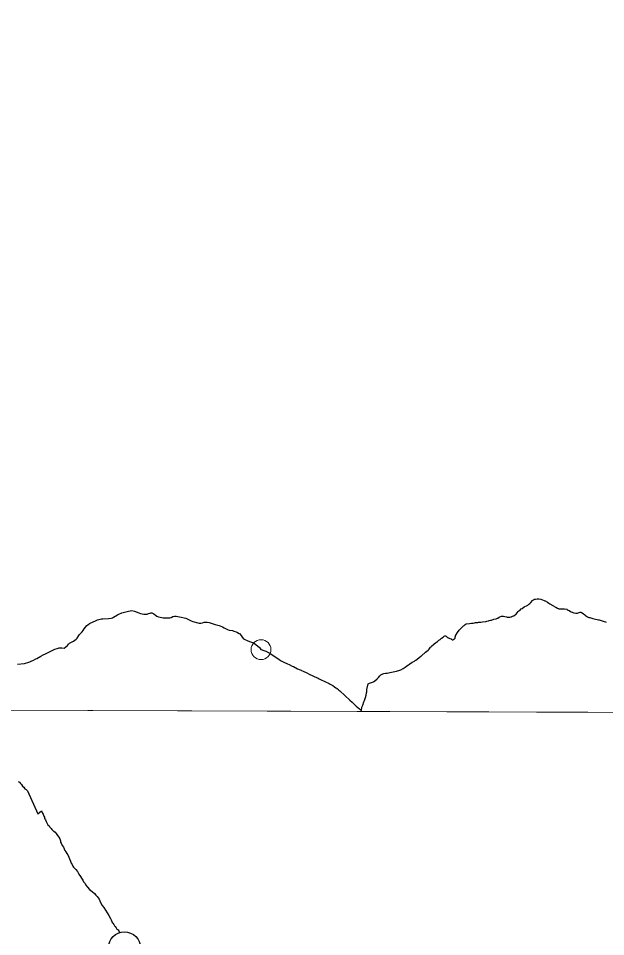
# Model space of a CAD drawing. Extents: x -1643653 to 4543381, y 1624270 to 13878484.
# Drawn here: x 589726 to 592680, y 8908816 to 8913437 of the extents above; entities that cross this region are included whole.
import ezdxf

# ---------------------------------------------------------------- set-up
doc = ezdxf.new("R2010")
doc.units = 0
doc.header["$LTSCALE"] = 200
doc.header["$PDMODE"] = 32
doc.header["$PDSIZE"] = 100
doc.layers.add('6', color=7, linetype='Continuous', lineweight=13)
doc.layers.add('60', color=7, linetype='Continuous', lineweight=13)

msp = doc.modelspace()

# ---------------------------------------------------------------- linework, layer by layer
at = {"layer": '6'}
msp.add_line((574653.9, 8910009.3), (626625.7, 8909822.1), dxfattribs=at)
at = {"layer": '6', "lineweight": 25}
for points in [[(592156, 8910428.2), (592159.6, 8910428.8), (592166.4, 8910428.3), (592173.2, 8910427.1), (592180.4, 8910425.1), (592183.8, 8910423.8), (592187.2, 8910423.8), (592190.4, 8910423.4), (592197.2, 8910424), (592206.1, 8910425.9), (592206.9, 8910426.6), (592208.9, 8910427.4), (592210.6, 8910428.4), (592217.1, 8910430.9), (592217.1, 8910430.9), (592226.1, 8910436.7), (592228.8, 8910439.1), (592240, 8910452.3), (592243.2, 8910455.1), (592247.7, 8910458.2), (592255.5, 8910465), (592258.9, 8910467.2), (592269.3, 8910475.5), (592272.6, 8910477.5), (592282.3, 8910481.6), (592288.9, 8910484.9), (592293.8, 8910488.6), (592297.6, 8910492), (592302.5, 8910498.4), (592311.1, 8910507.6), (592313.3, 8910508.8), (592316.1, 8910511.1), (592322.4, 8910514.4), (592326, 8910515), (592335.8, 8910516.2), (592343.1, 8910516.7), (592352.8, 8910515), (592361.9, 8910511.4)], [(592361.9, 8910511.4), (592370.9, 8910507.9), (592373.7, 8910506.6), (592375.1, 8910505.3), (592386.5, 8910499.1), (592394.3, 8910493.7), (592398.3, 8910491.7), (592413.3, 8910482.7), (592417.3, 8910480.7), (592421.5, 8910478), (592429.5, 8910473.9), (592437, 8910469.4), (592440.3, 8910467.7), (592443.8, 8910466.5), (592452, 8910465.3), (592468.3, 8910465.8), (592472.5, 8910465.6), (592484, 8910463.8), (592485.5, 8910463.1), (592486.8, 8910462.8), (592491.9, 8910459.8), (592495.7, 8910457.1), (592503.2, 8910453.1), (592514.6, 8910447.8), (592519.5, 8910446.2), (592530.1, 8910444.3), (592534.1, 8910444.3), (592537.9, 8910444.7), (592542.2, 8910445.8), (592546.4, 8910447.4), (592550.7, 8910448.3), (592555, 8910448.5), (592559, 8910447.9), (592567, 8910442), (592574.4, 8910435.5), (592578.9, 8910432.2), (592583.9, 8910429.1), (592587.9, 8910426.3), (592595.1, 8910422.9), (592599.3, 8910421.5), (592614.8, 8910417.3), (592621.2, 8910415.9)], [(590057.3, 8910365.5), (590070.6, 8910381.6), (590075.5, 8910386), (590083.6, 8910391.2), (590116.6, 8910407.9), (590123.5, 8910410.5), (590130, 8910412.5), (590137.4, 8910413.9), (590144, 8910414.7), (590151, 8910415.2), (590178.5, 8910417.2), (590192.1, 8910418.8), (590198.5, 8910420.8), (590204.8, 8910424.1), (590224.6, 8910436.3), (590231.2, 8910439.7), (590245.4, 8910445.3), (590272.3, 8910452.2), (590279.7, 8910453.8), (590287.2, 8910455.8), (590294.4, 8910456.9)], [(590294.4, 8910456.9), (590310.1, 8910454.7), (590332.2, 8910445.5), (590339.8, 8910443.1), (590357.1, 8910439.1), (590364.4, 8910438.3), (590372.9, 8910439.5), (590380.8, 8910442.2), (590388.9, 8910444.2), (590391.6, 8910445.4), (590397.2, 8910445.2), (590407.4, 8910440.6), (590415.9, 8910434), (590422.7, 8910429.4), (590430.4, 8910426.4), (590446.6, 8910422), (590454.5, 8910420.6), (590462.8, 8910420.1), (590470.5, 8910420.1), (590486.9, 8910420.9), (590495, 8910422.9), (590503.3, 8910426.5), (590511.2, 8910428.3), (590519.5, 8910428.9), (590527.6, 8910428), (590535.7, 8910426), (590543.8, 8910423.4), (590560, 8910421), (590568.1, 8910419), (590577.9, 8910414.6), (590587.5, 8910408.8), (590595.5, 8910405.2), (590603.8, 8910402.2), (590627.7, 8910395.1), (590635.1, 8910393.3)], [(590635.1, 8910393.3), (590636.6, 8910393.3), (590643.9, 8910393.7), (590652, 8910395.9), (590659.7, 8910397.9), (590667.5, 8910398.9), (590676.1, 8910398.3), (590684.8, 8910396.6), (590716.4, 8910387.2), (590735.3, 8910382.2), (590743.7, 8910378.8), (590752.2, 8910375.8), (590761.6, 8910371), (590770.7, 8910365.2), (590777.8, 8910361.7), (590785.9, 8910359.3), (590802.1, 8910356.5), (590810, 8910354.1), (590820.4, 8910350.3), (590827.6, 8910346.5), (590836.4, 8910342.5), (590838.6, 8910340.9), (590846.4, 8910331.1), (590851.9, 8910323.5), (590857.8, 8910314.3), (590879.3, 8910304.3), (590912.5, 8910292.4), (590939.2, 8910271.6), (590940.2, 8910270.4), (590945.8, 8910261.4), (590946.2, 8910260.6), (590946.2, 8910260.6)], [(591741, 8910220.3), (591749.8, 8910227.3), (591750.9, 8910227.9), (591751.3, 8910228.6), (591753.5, 8910230), (591773, 8910247.2), (591780.7, 8910252.6), (591787.2, 8910258.2), (591791.8, 8910263.2), (591799.2, 8910272.1), (591801.7, 8910274.7), (591804.1, 8910277.8), (591814.6, 8910287.9), (591817, 8910289), (591824.6, 8910294.1), (591829.4, 8910298.1), (591833.5, 8910301.9), (591840.2, 8910307.6), (591846.7, 8910312.2), (591853.4, 8910317.8), (591862.3, 8910323.6), (591866.7, 8910327.7), (591870, 8910329.7), (591871.6, 8910329.8), (591874.7, 8910329.6), (591877.1, 8910328.6), (591882.5, 8910323), (591884.5, 8910321.5), (591887, 8910320.3), (591890, 8910319.4), (591895.8, 8910316.6), (591901.9, 8910314.6), (591904.6, 8910313.3), (591909.6, 8910310.3), (591912, 8910310.3), (591913.3, 8910311.5), (591914.6, 8910311.8), (591916.2, 8910313.2), (591917.7, 8910313.7), (591921.9, 8910318.7), (591922.1, 8910321.1), (591922.9, 8910322.8), (591923.9, 8910328.4), (591924.7, 8910331.1), (591926, 8910334.1), (591933.8, 8910346.9), (591943, 8910358.5), (591950.5, 8910367.1), (591958.8, 8910374.7), (591964.9, 8910379.9), (591967.2, 8910382.1), (591973.7, 8910387.3), (591977.8, 8910389.9), (591995.4, 8910392.7), (592004.5, 8910393.2), (592009.7, 8910394.1), (592013.5, 8910394.4), (592019.3, 8910395.7), (592024.8, 8910396.4), (592034, 8910397), (592037.3, 8910397.8), (592040.2, 8910398.2), (592043.1, 8910398.3), (592046.3, 8910399.1), (592049.1, 8910399.1), (592052.2, 8910399.5), (592060.9, 8910399.7), (592076, 8910402.1), (592078.9, 8910402.9), (592082.1, 8910403.4), (592087.9, 8910404.8), (592090.9, 8910405.9), (592094, 8910406.4), (592099.8, 8910408), (592105.6, 8910409.3), (592108.8, 8910410.3), (592114.6, 8910411.8), (592117.5, 8910413.1), (592129.2, 8910416.2), (592134.9, 8910418.3), (592137.2, 8910419.5), (592144.6, 8910424.2), (592147.4, 8910425.7), (592156, 8910428.2)], [(592621.2, 8910415.9), (592643.8, 8910410.6), (592646.1, 8910410.1), (592646.9, 8910410.1), (592657.8, 8910406.7), (592661.5, 8910405.7), (592671.9, 8910402.2), (592678.5, 8910400.8), (592682.3, 8910399.2)], [(589720.7, 8910187.5), (589757, 8910191.4), (589778.3, 8910197), (589784.1, 8910199), (589789.8, 8910202), (589801.2, 8910207.3), (589812.9, 8910213.9), (589818.7, 8910216.5), (589838.1, 8910227.6), (589850.3, 8910233.8), (589862.3, 8910238.8), (589885.9, 8910251.1), (589896.4, 8910256.9), (589908.3, 8910262.3), (589920.4, 8910266.3), (589931.2, 8910269), (589938, 8910270.2), (589944.6, 8910270.4), (589955.8, 8910268.6), (589956.8, 8910268.6), (589972.5, 8910282.1), (589978.1, 8910287.9), (589983.5, 8910292.5), (589989.4, 8910296.9), (590003.3, 8910303.9), (590017.2, 8910313), (590021.2, 8910318.8), (590029.1, 8910331.4), (590032.8, 8910336.2), (590039.9, 8910343.1), (590046.2, 8910349.7), (590051.7, 8910357.1), (590057.3, 8910365.5), (590057.3, 8910365.5)], [(590946.2, 8910260.6), (590960.4, 8910256), (590970.6, 8910252), (590987.3, 8910243.6), (591005.8, 8910232), (591012.2, 8910227.6), (591021, 8910222), (591027.1, 8910217), (591036, 8910212.2), (591045, 8910205.8), (591061.2, 8910197.1), (591078.9, 8910189.1), (591088.2, 8910185.3), (591102.8, 8910177.5)], [(591485.1, 8910087.9), (591491.8, 8910091), (591502.2, 8910094.5), (591507, 8910096.7), (591512.1, 8910098.9), (591512.8, 8910099.4), (591515, 8910100.8), (591516.9, 8910102.4), (591529.9, 8910113.2), (591537.4, 8910120.7), (591543.8, 8910128.4), (591548.5, 8910133), (591559.6, 8910138.3), (591563.7, 8910139.9), (591572.1, 8910141.8), (591580.6, 8910142.9), (591593.6, 8910145.7), (591602.6, 8910146.7), (591610.8, 8910148.3), (591619.3, 8910150.9), (591627.6, 8910152.3), (591631.9, 8910153.4), (591639.9, 8910156), (591649.5, 8910159.6), (591660.7, 8910164.8), (591671.5, 8910171.7), (591677.6, 8910176.9), (591685, 8910181.9), (591688.6, 8910184.7), (591692.2, 8910187.1), (591695.4, 8910189.8), (591707.2, 8910196.8), (591714.6, 8910200.7), (591714.6, 8910200.7), (591718, 8910203.1), (591721.4, 8910205.8), (591725.1, 8910208.1), (591732.2, 8910213.2), (591741, 8910220.3)], [(591102.8, 8910177.5), (591109.2, 8910174.8), (591130.3, 8910164.7), (591142.4, 8910159.3), (591147.8, 8910156.4), (591150.3, 8910155.5), (591158.1, 8910152.1), (591176.2, 8910143.5), (591188.4, 8910137.1), (591206.7, 8910128.8), (591214.3, 8910125.1), (591233, 8910116.5), (591238.3, 8910114.4), (591245.4, 8910110.4), (591288.7, 8910089.8), (591293.5, 8910086.8), (591307.6, 8910079.2), (591316.5, 8910073.4), (591322.7, 8910068), (591325.3, 8910066.8), (591326.6, 8910065.3), (591329, 8910064.4), (591330.2, 8910063.3), (591331.2, 8910062.8), (591332.3, 8910061.4), (591333.8, 8910061.1), (591334.6, 8910060), (591338.3, 8910056.5), (591342.8, 8910053.2), (591393.4, 8910006.9), (591405.1, 8909995.6), (591417.1, 8909984.9), (591425.5, 8909976.7), (591441.6, 8909962.7), (591448.3, 8909955.7), (591450.9, 8909953.7), (591451.8, 8909958.9), (591452.5, 8909966.6), (591453.4, 8909970.7), (591454.6, 8909974.4), (591458.1, 8909981.8), (591464, 8909997.4), (591467.4, 8910005.1), (591472.3, 8910020.4), (591475.2, 8910031.6), (591476.9, 8910043.1), (591478.1, 8910047.6), (591478.9, 8910054.8), (591479, 8910059.1), (591485.1, 8910087.9)], [(589724.2, 8909596.4), (589732.2, 8909593.3), (589735.7, 8909586.8), (589742.1, 8909582.3), (589746.1, 8909574.2), (589753, 8909567.7), (589758, 8909560.6), (589765, 8909556.6), (589771.4, 8909550.5), (589824.1, 8909434.5)], [(589824.1, 8909434.5), (589841.7, 8909449.9), (589843.7, 8909445.9), (589845.1, 8909440.9), (589847.1, 8909436.9), (589849.6, 8909432.3), (589851.5, 8909428.3), (589854, 8909422.3), (589857.4, 8909416.8), (589857.9, 8909410.3), (589861.8, 8909404.2), (589865.3, 8909396.2), (589868.7, 8909389.2), (589870.2, 8909385.1), (589873.2, 8909379.6), (589880.1, 8909373.1), (589883.6, 8909367), (589890, 8909360), (589894, 8909355.9), (589900.4, 8909348.4), (589904.9, 8909347.4), (589911.4, 8909341.3), (589915.8, 8909335.3), (589919.8, 8909330.7), (589923.3, 8909325.2), (589929.7, 8909317.2), (589933.6, 8909307.6), (589937.6, 8909297.6), (589938, 8909291.1), (589941, 8909287), (589944.4, 8909278.5), (589948.4, 8909273), (589952.3, 8909266.4), (589955.8, 8909257.4), (589959.2, 8909248.9), (589963.7, 8909242.3), (589970.1, 8909234.3), (589974, 8909227.2), (589987.3, 8909196.1)], [(589987.3, 8909196.1), (589991.7, 8909185.6), (589995.7, 8909179), (589999.1, 8909170.5), (590003.1, 8909166.5), (590010, 8909159.4), (590015, 8909153.9), (590022.9, 8909143.8), (590026.4, 8909137.3), (590030.3, 8909130.7), (590038.8, 8909119.7), (590043.2, 8909111.1), (590049.6, 8909100.6), (590053.6, 8909092), (590061, 8909083.5), (590064.9, 8909075.4), (590073.3, 8909064.8), (590084.3, 8909053.8), (590096.2, 8909043.7), (590108.1, 8909034.1), (590115.6, 8909025), (590122.5, 8909019), (590131.4, 8909004.9), (590139.3, 8908988.8), (590147.2, 8908972.2), (590156.1, 8908963.2), (590180.8, 8908922.4)], [(590180.8, 8908922.4), (590188.7, 8908906.9), (590192.7, 8908900.3), (590196.6, 8908891.8), (590198.1, 8908887.8), (590201, 8908883.8), (590206, 8908877.2), (590209.4, 8908871.2), (590212.9, 8908866.7), (590216.9, 8908860.1), (590220.8, 8908854.6), (590227.3, 8908851), (590231.8, 8908845), (590233.2, 8908840.5), (590235, 8908836.4)]]:
    msp.add_lwpolyline(points, dxfattribs=at)
at = {"layer": '6'}
msp.add_lwpolyline([(596575.8, 8909932.4), (585614.8, 8909969.8), (585583.8, 8898914.4), (596544.8, 8898874.9)], close=True, dxfattribs=at)
at = {"layer": '6', "lineweight": 25}
msp.add_circle((590259.2, 8908759.7), 80.3, dxfattribs=at)
at = {"layer": '6'}
msp.add_point((590946.2, 8910260.6), dxfattribs=at)
at = {"layer": '60', "lineweight": 25}
msp.add_spline([(814781, 9009175.5), (814787.2, 9009173.4), (814796.9, 9009173.4), (814799.4, 9009172.4), (814805.1, 9009174.5), (814805.6, 9009176.5), (814811.7, 9009179.5), (814811.7, 9009179.5), (814801.5, 9009181), (814790.7, 9009181.5), (814784.1, 9009183.1), (814777.4, 9009185.1), (814778.4, 9009175.5)], degree=3, dxfattribs=at)

doc.saveas('drawing.dxf')
